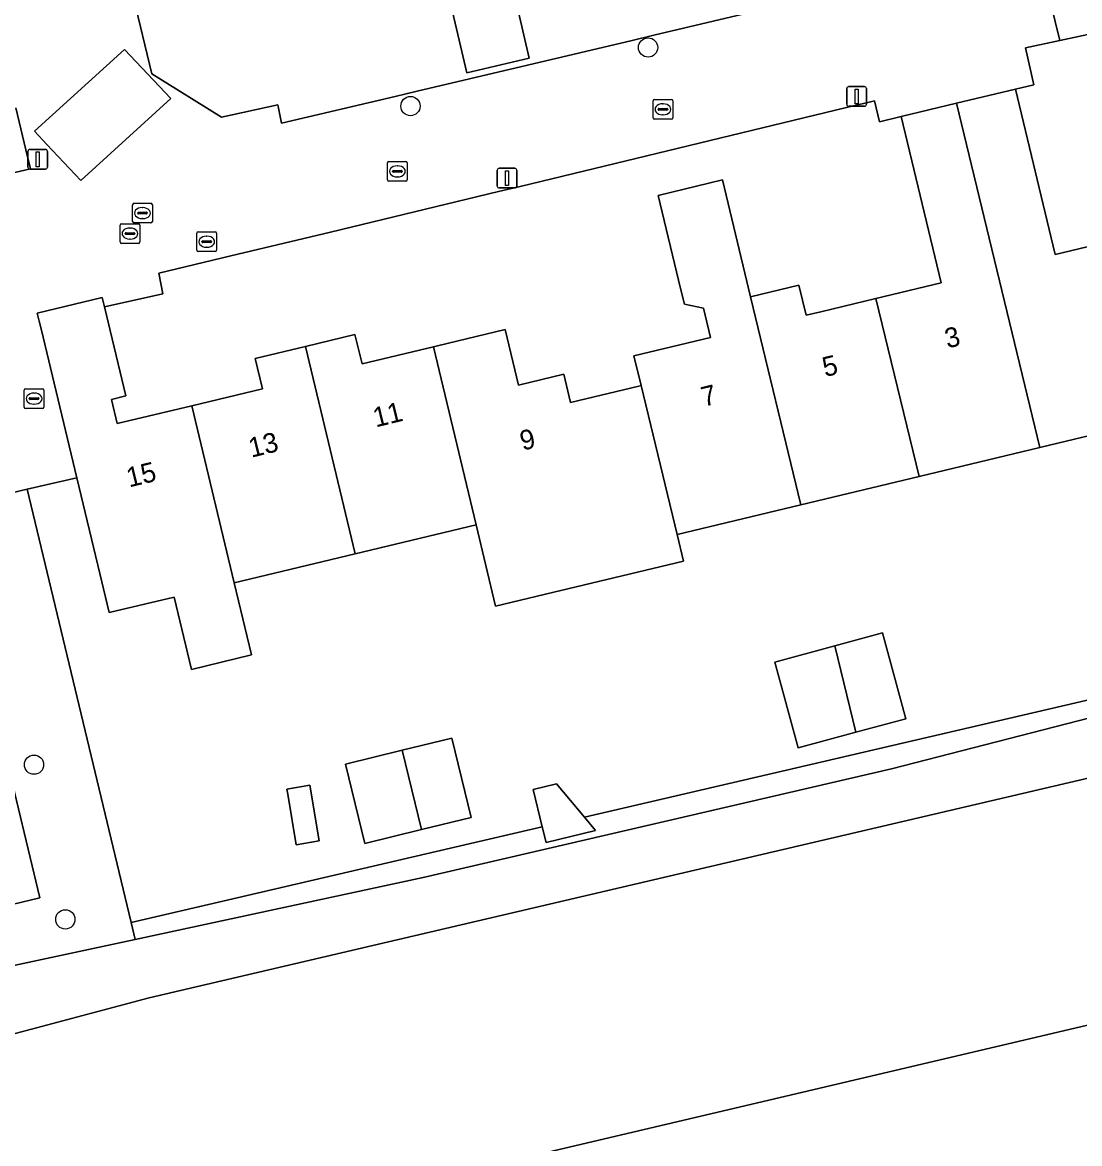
# Model space of a CAD drawing. Extents: x 158455 to 159797, y 387218 to 388672.
# Drawn here: x 159393.3 to 159446.9, y 388312.5 to 388369.4 of the extents above; entities that cross this region are included whole.
import ezdxf

# ---------------------------------------------------------------- set-up
doc = ezdxf.new("R2010")
doc.units = 0
for name, color, linetype in [('IMGEO_Boom', 7, 'Continuous'), ('IMGEO_Brandkraan', 7, 'Continuous'), ('IMGEO_Erf', 7, 'Continuous'), ('IMGEO_Groenvoorziening', 7, 'Continuous'), ('IMGEO_Kolk', 7, 'Continuous'), ('IMGEO_Lichtmast', 7, 'Continuous'), ('IMGEO_Meer_plas_ven_vijver', 7, 'Continuous'), ('IMGEO_Oever', 7, 'Continuous'), ('IMGEO_Pand', 7, 'Continuous'), ('IMGEO_Pand_nummerreeks', 7, 'Continuous'), ('IMGEO_Rijbaan_lokaal_open', 7, 'Continuous'), ('IMGEO_Rioolput', 7, 'Continuous'), ('IMGEO_Voetpad_halfverhard', 7, 'Continuous')]:
    doc.layers.add(name, color=color, linetype=linetype)

msp = doc.modelspace()

# ---------------------------------------------------------------- linework, layer by layer
at = {"layer": 'IMGEO_Boom'}
for centre in [(159425.028, 388368.08), (159412.986, 388365.108), (159393.907, 388331.714), (159395.494, 388323.871)]:
    msp.add_circle(centre, 0.489, dxfattribs=at)
at = {"layer": 'IMGEO_Brandkraan'}
for p, q in [((159402.16, 388357.806), (159402.16, 388358.658)), ((159402.235, 388358.732), (159403.087, 388358.732)), ((159402.648, 388358.512), (159402.673, 388358.512)), ((159403.161, 388358.658), (159403.161, 388357.806)), ((159402.419, 388358.226), (159402.419, 388358.238)), ((159402.857, 388358.189), (159402.459, 388358.189)), ((159402.462, 388358.275), (159402.86, 388358.275)), ((159402.671, 388357.952), (159402.646, 388357.952)), ((159402.903, 388358.238), (159402.903, 388358.226)), ((159403.087, 388357.732), (159402.235, 388357.732))]:
    msp.add_line(p, q, dxfattribs=at)
for points in [[(159402.16, 388357.806), (159402.16, 388358.658)], [(159402.235, 388358.732), (159403.087, 388358.732)], [(159403.161, 388358.658), (159403.161, 388357.806)], [(159403.087, 388357.732), (159402.235, 388357.732)]]:
    msp.add_lwpolyline(points, dxfattribs=at)
for centre, radius, start, end in [((159402.237, 388358.656), 0.0765, 91.552, 178.448), ((159402.237, 388358.656), 0.0765, 91.552, 178.448), ((159403.085, 388358.656), 0.0765, 1.552, 88.448), ((159403.085, 388358.656), 0.0765, 1.552, 88.448), ((159402.459, 388358.235), 0.0403, 85.8775, 175.7526), ((159402.456, 388358.225), 0.0366, 178.938, 274.7102), ((159402.86, 388358.232), 0.043, 264.8664, 352.4533), ((159402.864, 388358.237), 0.0386, 1.7309, 96.639), ((159402.237, 388357.808), 0.0765, 181.552, 268.448), ((159402.237, 388357.808), 0.0765, 181.552, 268.448), ((159403.085, 388357.808), 0.0765, 271.552, 358.448), ((159403.085, 388357.808), 0.0765, 271.552, 358.448)]:
    msp.add_arc(centre, radius, start, end, dxfattribs=at)
for centre, major_axis, ratio, start_param, end_param in [((159402.647, 388358.232), (-0.387, 0.002), 0.722429, 4.712389, 7.853982), ((159402.672, 388358.232), (-0.39, 0.002), 0.717154, 1.570796, 4.712389)]:
    msp.add_ellipse(centre, major_axis=major_axis, ratio=ratio, start_param=start_param, end_param=end_param, dxfattribs=at)
at = {"layer": 'IMGEO_Erf'}
for points in [[(159397.791, 388375.453), (159399.878, 388366.739), (159403.403, 388364.554), (159406.256, 388365.175), (159406.443, 388364.236), (159412.215, 388365.601), (159413.326, 388365.864), (159424.223, 388368.442), (159425.314, 388368.7), (159429.836, 388369.77)], [(159417.648, 388373.38), (159419.002, 388367.535), (159415.837, 388366.799), (159414.413, 388372.926)], [(159449.995, 388369.314), (159445.891, 388368.44), (159444.15, 388368.069), (159444.575, 388366.188), (159443.646, 388365.965), (159445.656, 388357.585), (159451.439, 388358.972)], [(159390.085, 388361.081), (159393.728, 388361.925), (159393.496, 388362.892), (159392.988, 388365.016)], [(159448.757, 388348.721), (159444.883, 388347.792), (159438.758, 388346.323), (159432.765, 388344.885), (159426.505, 388343.384), (159426.821, 388342.035), (159420.6, 388340.543), (159417.301, 388339.752), (159416.309, 388343.883), (159410.183, 388342.413), (159404.056, 388340.943), (159404.936, 388337.276), (159401.881, 388336.544), (159401.002, 388340.211), (159397.718, 388339.423), (159397.242, 388341.406), (159396.076, 388346.267), (159393.568, 388345.677), (159398.837, 388323.717), (159419.665, 388328.561), (159419.203, 388330.457), (159420.383, 388330.745), (159421.798, 388329.057), (159457.457, 388337.351)]]:
    msp.add_lwpolyline(points, dxfattribs=at)
for points in [[(159426.678, 388355.864), (159425.539, 388360.578), (159428.793, 388361.366), (159430.215, 388355.434), (159432.675, 388356.024), (159433.041, 388354.5), (159433.788, 388354.679), (159436.576, 388355.348), (159439.883, 388356.141), (159437.86, 388364.577), (159436.76, 388364.313), (159436.497, 388365.374), (159436.304, 388365.327), (159435.075, 388365.03), (159418.549, 388361.037), (159417.453, 388360.772), (159408.931, 388358.713), (159403.887, 388357.511), (159400.229, 388356.632), (159400.428, 388355.594), (159397.474, 388354.936), (159398.56, 388350.414), (159397.833, 388350.239), (159398.127, 388349.012), (159401.902, 388349.917), (159405.491, 388350.778), (159405.123, 388352.312), (159407.662, 388352.921), (159410.173, 388353.523), (159410.53, 388352.034), (159414.145, 388352.901), (159414.361, 388352.953), (159417.785, 388353.775), (159418.461, 388350.962), (159420.758, 388351.514), (159421.102, 388350.079), (159424.559, 388350.908), (159424.678, 388350.937), (159424.313, 388352.448), (159428.194, 388353.378), (159427.838, 388354.864), (159426.87, 388355.067)], [(159434.492, 388337.74), (159436.91, 388338.395), (159438.088, 388334.043), (159435.552, 388333.356), (159432.636, 388332.567), (159431.458, 388336.919)], [(159412.573, 388332.449), (159415.085, 388333.062), (159416.067, 388329.037), (159413.54, 388328.421), (159410.668, 388327.72), (159409.686, 388331.745)], [(159407.881, 388330.68), (159408.363, 388327.851), (159407.199, 388327.653), (159406.762, 388330.217), (159406.717, 388330.481)]]:
    msp.add_lwpolyline(points, close=True, dxfattribs=at)
at = {"layer": 'IMGEO_Groenvoorziening'}
for points in [[(159484.344, 388350.449), (159464.793, 388344.938), (159464.066, 388345.438), (159460.438, 388340.357), (159458.457, 388337.584), (159457.457, 388337.351), (159421.798, 388329.057), (159422.369, 388328.376), (159419.86, 388327.764), (159419.665, 388328.561), (159398.837, 388323.717), (159399.041, 388322.854), (159413.634, 388325.988), (159437.369, 388331.508), (159458.131, 388336.84), (159463.491, 388334.81), (159463.883, 388334.901), (159476.099, 388337.759), (159487.368, 388340.474), (159496.372, 388343.319)], [(159527.112, 388337.467), (159492.42, 388329.243), (159474.651, 388324.938), (159395.688, 388306.347)]]:
    msp.add_lwpolyline(points, dxfattribs=at)
for points in [[(159399.041, 388322.854), (159398.837, 388323.717), (159393.568, 388345.677), (159389.46, 388344.71), (159394.2, 388324.955), (159369.692, 388319.07), (159370.436, 388315.932), (159379.221, 388319.363), (159385.851, 388320.022)], [(159369.692, 388319.07), (159394.2, 388324.955), (159389.46, 388344.71), (159389.005, 388344.603), (159366.314, 388339.265), (159364.977, 388338.95)]]:
    msp.add_lwpolyline(points, close=True, dxfattribs=at)
at = {"layer": 'IMGEO_Kolk'}
for p, q in [((159425.278, 388364.519), (159425.278, 388365.371)), ((159425.353, 388365.445), (159426.205, 388365.445)), ((159426.279, 388365.371), (159426.279, 388364.519)), ((159425.537, 388364.939), (159425.537, 388364.951)), ((159425.975, 388364.902), (159425.577, 388364.902)), ((159425.58, 388364.988), (159425.978, 388364.988)), ((159425.766, 388365.225), (159425.791, 388365.225)), ((159426.021, 388364.951), (159426.021, 388364.939)), ((159426.205, 388364.445), (159425.353, 388364.445)), ((159425.789, 388364.665), (159425.764, 388364.665)), ((159411.821, 388361.373), (159411.821, 388362.225)), ((159411.896, 388362.299), (159412.748, 388362.299)), ((159412.309, 388362.079), (159412.334, 388362.079)), ((159412.822, 388362.225), (159412.822, 388361.373)), ((159412.08, 388361.793), (159412.08, 388361.805)), ((159412.518, 388361.756), (159412.12, 388361.756)), ((159412.123, 388361.842), (159412.521, 388361.842)), ((159412.332, 388361.519), (159412.307, 388361.519)), ((159412.564, 388361.805), (159412.564, 388361.793)), ((159412.748, 388361.299), (159411.896, 388361.299)), ((159398.268, 388358.219), (159398.268, 388359.071)), ((159398.343, 388359.145), (159399.195, 388359.145)), ((159399.269, 388359.071), (159399.269, 388358.219)), ((159398.527, 388358.639), (159398.527, 388358.651)), ((159398.965, 388358.602), (159398.567, 388358.602)), ((159398.57, 388358.688), (159398.968, 388358.688)), ((159398.756, 388358.925), (159398.781, 388358.925)), ((159399.011, 388358.651), (159399.011, 388358.639)), ((159399.195, 388358.145), (159398.343, 388358.145)), ((159398.779, 388358.365), (159398.754, 388358.365)), ((159393.41, 388349.85), (159393.41, 388350.702)), ((159393.485, 388350.776), (159394.337, 388350.776)), ((159393.898, 388350.556), (159393.923, 388350.556)), ((159394.411, 388350.702), (159394.411, 388349.85)), ((159393.669, 388350.27), (159393.669, 388350.282)), ((159394.107, 388350.233), (159393.709, 388350.233)), ((159393.712, 388350.319), (159394.11, 388350.319)), ((159393.921, 388349.996), (159393.896, 388349.996)), ((159394.153, 388350.282), (159394.153, 388350.27)), ((159394.337, 388349.776), (159393.485, 388349.776))]:
    msp.add_line(p, q, dxfattribs=at)
for points in [[(159425.278, 388364.519), (159425.278, 388365.371)], [(159425.353, 388365.445), (159426.205, 388365.445)], [(159426.279, 388365.371), (159426.279, 388364.519)], [(159426.205, 388364.445), (159425.353, 388364.445)], [(159411.821, 388361.373), (159411.821, 388362.225)], [(159411.896, 388362.299), (159412.748, 388362.299)], [(159412.822, 388362.225), (159412.822, 388361.373)], [(159412.748, 388361.299), (159411.896, 388361.299)], [(159398.268, 388358.219), (159398.268, 388359.071)], [(159398.343, 388359.145), (159399.195, 388359.145)], [(159399.269, 388359.071), (159399.269, 388358.219)], [(159399.195, 388358.145), (159398.343, 388358.145)], [(159393.41, 388349.85), (159393.41, 388350.702)], [(159393.485, 388350.776), (159394.337, 388350.776)], [(159394.411, 388350.702), (159394.411, 388349.85)], [(159394.337, 388349.776), (159393.485, 388349.776)]]:
    msp.add_lwpolyline(points, dxfattribs=at)
for centre, radius, start, end in [((159425.355, 388365.369), 0.0765, 91.552, 178.448), ((159425.355, 388365.369), 0.0765, 91.552, 178.448), ((159426.203, 388365.369), 0.0765, 1.552, 88.448), ((159426.203, 388365.369), 0.0765, 1.552, 88.448), ((159425.577, 388364.948), 0.0403, 85.8775, 175.7526), ((159425.574, 388364.938), 0.0366, 178.938, 274.7102), ((159425.978, 388364.945), 0.043, 264.8664, 352.4533), ((159425.982, 388364.95), 0.0386, 1.7309, 96.639), ((159425.355, 388364.521), 0.0765, 181.552, 268.448), ((159425.355, 388364.521), 0.0765, 181.552, 268.448), ((159426.203, 388364.521), 0.0765, 271.552, 358.448), ((159426.203, 388364.521), 0.0765, 271.552, 358.448), ((159411.898, 388362.223), 0.0765, 91.552, 178.448), ((159411.898, 388362.223), 0.0765, 91.552, 178.448), ((159412.746, 388362.223), 0.0765, 1.552, 88.448), ((159412.746, 388362.223), 0.0765, 1.552, 88.448), ((159411.898, 388361.375), 0.0765, 181.552, 268.448), ((159411.898, 388361.375), 0.0765, 181.552, 268.448), ((159412.12, 388361.802), 0.0403, 85.8775, 175.7526), ((159412.117, 388361.792), 0.0366, 178.938, 274.7102), ((159412.521, 388361.799), 0.043, 264.8664, 352.4533), ((159412.525, 388361.804), 0.0386, 1.7309, 96.639), ((159412.746, 388361.375), 0.0765, 271.552, 358.448), ((159412.746, 388361.375), 0.0765, 271.552, 358.448), ((159398.345, 388359.069), 0.0765, 91.552, 178.448), ((159398.345, 388359.069), 0.0765, 91.552, 178.448), ((159399.193, 388359.069), 0.0765, 1.552, 88.448), ((159399.193, 388359.069), 0.0765, 1.552, 88.448), ((159398.567, 388358.648), 0.0403, 85.8775, 175.7526), ((159398.564, 388358.638), 0.0366, 178.938, 274.7102), ((159398.968, 388358.645), 0.043, 264.8664, 352.4533), ((159398.972, 388358.65), 0.0386, 1.7309, 96.639), ((159398.345, 388358.221), 0.0765, 181.552, 268.448), ((159398.345, 388358.221), 0.0765, 181.552, 268.448), ((159399.193, 388358.221), 0.0765, 271.552, 358.448), ((159399.193, 388358.221), 0.0765, 271.552, 358.448), ((159393.487, 388350.7), 0.0765, 91.552, 178.448), ((159393.487, 388350.7), 0.0765, 91.552, 178.448), ((159394.335, 388350.7), 0.0765, 1.552, 88.448), ((159394.335, 388350.7), 0.0765, 1.552, 88.448), ((159393.709, 388350.279), 0.0403, 85.8775, 175.7526), ((159393.706, 388350.269), 0.0366, 178.938, 274.7102), ((159394.11, 388350.276), 0.043, 264.8664, 352.4533), ((159394.114, 388350.281), 0.0386, 1.7309, 96.639), ((159393.487, 388349.852), 0.0765, 181.552, 268.448), ((159393.487, 388349.852), 0.0765, 181.552, 268.448), ((159394.335, 388349.852), 0.0765, 271.552, 358.448), ((159394.335, 388349.852), 0.0765, 271.552, 358.448)]:
    msp.add_arc(centre, radius, start, end, dxfattribs=at)
for centre, major_axis, ratio, start_param, end_param in [((159425.765, 388364.945), (-0.387, 0.002), 0.722429, 4.712389, 7.853982), ((159425.79, 388364.945), (-0.39, 0.002), 0.717154, 1.570796, 4.712389), ((159412.308, 388361.799), (-0.387, 0.002), 0.722429, 4.712389, 7.853982), ((159412.333, 388361.799), (-0.39, 0.002), 0.717154, 1.570796, 4.712389), ((159398.755, 388358.645), (-0.387, 0.002), 0.722429, 4.712389, 7.853982), ((159398.78, 388358.645), (-0.39, 0.002), 0.717154, 1.570796, 4.712389), ((159393.897, 388350.276), (-0.387, 0.002), 0.722429, 4.712389, 7.853982), ((159393.922, 388350.276), (-0.39, 0.002), 0.717154, 1.570796, 4.712389)]:
    msp.add_ellipse(centre, major_axis=major_axis, ratio=ratio, start_param=start_param, end_param=end_param, dxfattribs=at)
at = {"layer": 'IMGEO_Lichtmast'}
for p, q in [((159435.098, 388365.198), (159435.098, 388365.998)), ((159435.098, 388365.998), (159435.098, 388365.198)), ((159435.198, 388366.098), (159435.988, 388366.098)), ((159435.988, 388366.098), (159435.198, 388366.098)), ((159436.088, 388365.998), (159436.088, 388365.198)), ((159436.088, 388365.198), (159436.088, 388365.998)), ((159435.988, 388365.098), (159435.198, 388365.098)), ((159435.198, 388365.098), (159435.988, 388365.098)), ((159393.597, 388362.012), (159393.597, 388362.812)), ((159393.597, 388362.812), (159393.597, 388362.012)), ((159393.697, 388362.912), (159394.487, 388362.912)), ((159394.487, 388362.912), (159393.697, 388362.912)), ((159394.587, 388362.812), (159394.587, 388362.012)), ((159394.587, 388362.012), (159394.587, 388362.812)), ((159394.487, 388361.912), (159393.697, 388361.912)), ((159393.697, 388361.912), (159394.487, 388361.912)), ((159417.48, 388361.956), (159418.27, 388361.956)), ((159418.27, 388361.956), (159417.48, 388361.956)), ((159417.38, 388361.056), (159417.38, 388361.856)), ((159417.38, 388361.856), (159417.38, 388361.056)), ((159418.37, 388361.856), (159418.37, 388361.056)), ((159418.37, 388361.056), (159418.37, 388361.856)), ((159418.27, 388360.956), (159417.48, 388360.956)), ((159417.48, 388360.956), (159418.27, 388360.956))]:
    msp.add_line(p, q, dxfattribs=at)
for points in [[(159435.518, 388365.973), (159435.668, 388365.973), (159435.668, 388365.223), (159435.518, 388365.223), (159435.518, 388365.973)], [(159394.017, 388362.787), (159394.167, 388362.787), (159394.167, 388362.037), (159394.017, 388362.037), (159394.017, 388362.787)], [(159417.8, 388361.831), (159417.95, 388361.831), (159417.95, 388361.081), (159417.8, 388361.081), (159417.8, 388361.831)]]:
    msp.add_lwpolyline(points, dxfattribs=at)
for centre, start, end in [((159435.198, 388365.998), 90, 180), ((159435.198, 388365.998), 90, 180), ((159435.988, 388365.998), 0, 90), ((159435.988, 388365.998), 360, 90), ((159435.198, 388365.198), 180, 270), ((159435.198, 388365.198), 180, 270), ((159435.988, 388365.198), 270, 0), ((159435.988, 388365.198), 270, 0), ((159393.697, 388362.812), 90, 180), ((159393.697, 388362.812), 90, 180), ((159394.487, 388362.812), 0, 90), ((159394.487, 388362.812), 360, 90), ((159393.697, 388362.012), 180, 270), ((159393.697, 388362.012), 180, 270), ((159394.487, 388362.012), 270, 0), ((159394.487, 388362.012), 270, 0), ((159417.48, 388361.856), 90, 180), ((159417.48, 388361.856), 90, 180), ((159418.27, 388361.856), 0, 90), ((159418.27, 388361.856), 360, 90), ((159417.48, 388361.056), 180, 270), ((159417.48, 388361.056), 180, 270), ((159418.27, 388361.056), 270, 0), ((159418.27, 388361.056), 270, 0)]:
    msp.add_arc(centre, 0.1, start, end, dxfattribs=at)
at = {"layer": 'IMGEO_Meer_plas_ven_vijver'}
for points in [[(159496.372, 388343.319), (159487.368, 388340.474), (159476.099, 388337.759), (159463.883, 388334.901), (159463.491, 388334.81), (159399.739, 388319.896), (159390.905, 388317.546), (159381.312, 388315.259)], [(159395.688, 388306.347), (159474.651, 388324.938)]]:
    msp.add_lwpolyline(points, dxfattribs=at)
at = {"layer": 'IMGEO_Oever'}
for points in [[(159463.491, 388334.81), (159458.131, 388336.84), (159437.369, 388331.508), (159413.634, 388325.988), (159399.041, 388322.854), (159385.851, 388320.022), (159379.221, 388319.363), (159370.436, 388315.932), (159372.286, 388308.133)], [(159381.312, 388315.259), (159390.905, 388317.546), (159399.739, 388319.896), (159463.491, 388334.81)]]:
    msp.add_lwpolyline(points, dxfattribs=at)
at = {"layer": 'IMGEO_Pand'}
for points in [[(159417.648, 388373.38), (159415.243, 388383.772), (159409.135, 388382.352), (159411.219, 388373.371), (159414.878, 388374.222), (159415.14, 388373.096), (159414.413, 388372.926), (159415.837, 388366.799), (159419.002, 388367.535)], [(159444.883, 388347.792), (159448.757, 388348.721), (159453.619, 388349.887), (159451.439, 388358.972), (159445.656, 388357.585), (159443.646, 388365.965), (159440.663, 388365.249)], [(159444.883, 388347.792), (159440.663, 388365.249), (159437.86, 388364.577), (159439.883, 388356.141), (159436.576, 388355.348), (159438.758, 388346.323)], [(159430.215, 388355.434), (159428.793, 388361.366), (159425.539, 388360.578), (159426.678, 388355.864), (159426.87, 388355.067), (159427.838, 388354.864), (159428.194, 388353.378), (159424.313, 388352.448), (159424.678, 388350.937), (159426.505, 388343.384), (159432.765, 388344.885)], [(159432.765, 388344.885), (159438.758, 388346.323), (159436.576, 388355.348), (159433.788, 388354.679), (159433.041, 388354.5), (159432.675, 388356.024), (159430.215, 388355.434)], [(159401.902, 388349.917), (159398.127, 388349.012), (159397.833, 388350.239), (159398.56, 388350.414), (159397.474, 388354.936), (159397.362, 388355.402), (159394.075, 388354.613), (159394.174, 388354.2), (159394.267, 388353.809), (159396.076, 388346.267), (159397.242, 388341.406), (159397.718, 388339.423), (159401.002, 388340.211), (159401.881, 388336.544), (159404.936, 388337.276), (159404.056, 388340.943)], [(159410.183, 388342.413), (159416.309, 388343.883), (159414.145, 388352.901), (159410.53, 388352.034), (159410.173, 388353.523), (159407.662, 388352.921)], [(159424.678, 388350.937), (159424.559, 388350.908), (159421.102, 388350.079), (159420.758, 388351.514), (159418.461, 388350.962), (159417.785, 388353.775), (159414.361, 388352.953), (159414.145, 388352.901), (159416.309, 388343.883), (159417.301, 388339.752), (159420.6, 388340.543), (159426.821, 388342.035), (159426.505, 388343.384)], [(159410.183, 388342.413), (159407.662, 388352.921), (159405.123, 388352.312), (159405.491, 388350.778), (159401.902, 388349.917), (159404.056, 388340.943)], [(159435.552, 388333.356), (159438.088, 388334.043), (159436.91, 388338.395), (159434.492, 388337.74)], [(159435.552, 388333.356), (159434.492, 388337.74), (159431.458, 388336.919), (159432.636, 388332.567)], [(159413.54, 388328.421), (159416.067, 388329.037), (159415.085, 388333.062), (159412.573, 388332.449)], [(159413.54, 388328.421), (159412.573, 388332.449), (159409.686, 388331.745), (159410.668, 388327.72)], [(159406.762, 388330.217), (159407.199, 388327.653), (159408.363, 388327.851), (159407.881, 388330.68), (159406.717, 388330.481)], [(159419.203, 388330.457), (159419.665, 388328.561), (159419.86, 388327.764), (159422.369, 388328.376), (159421.798, 388329.057), (159420.383, 388330.745)]]:
    msp.add_lwpolyline(points, close=True, dxfattribs=at)
at = {"layer": 'IMGEO_Rijbaan_lokaal_open'}
for points in [[(159429.836, 388369.77), (159425.314, 388368.7), (159424.223, 388368.442), (159413.326, 388365.864), (159412.215, 388365.601), (159406.443, 388364.236), (159406.256, 388365.175), (159403.403, 388364.554), (159399.878, 388366.739), (159397.791, 388375.453), (159395.699, 388384.966), (159396.485, 388385.157), (159394.871, 388392.629), (159394.595, 388393.808), (159394.546, 388394.017), (159391.329, 388407.761)], [(159389.46, 388344.71), (159393.568, 388345.677), (159396.076, 388346.267), (159394.267, 388353.809), (159394.174, 388354.2), (159394.075, 388354.613), (159397.362, 388355.402), (159397.474, 388354.936), (159400.428, 388355.594), (159400.229, 388356.632), (159403.887, 388357.511), (159408.931, 388358.713), (159417.453, 388360.772), (159418.549, 388361.037), (159435.075, 388365.03), (159436.304, 388365.327), (159436.497, 388365.374), (159436.76, 388364.313), (159437.86, 388364.577), (159440.663, 388365.249), (159443.646, 388365.965), (159444.575, 388366.188), (159444.15, 388368.069), (159445.891, 388368.44), (159445.429, 388370.354)], [(159392.988, 388365.016), (159393.496, 388362.892), (159393.728, 388361.925), (159390.085, 388361.081)]]:
    msp.add_lwpolyline(points, dxfattribs=at)
for points in [[(159400.844, 388365.498), (159398.5, 388367.981), (159393.928, 388363.844), (159394.552, 388363.153), (159396.276, 388361.342)], [(159400.844, 388365.498), (159396.276, 388361.342), (159394.552, 388363.153), (159393.928, 388363.844), (159398.5, 388367.981)]]:
    msp.add_lwpolyline(points, close=True, dxfattribs=at)
at = {"layer": 'IMGEO_Rioolput'}
for p, q in [((159398.905, 388359.256), (159398.905, 388360.108)), ((159398.98, 388360.182), (159399.832, 388360.182)), ((159399.164, 388359.676), (159399.164, 388359.688)), ((159399.602, 388359.639), (159399.204, 388359.639)), ((159399.207, 388359.725), (159399.605, 388359.725)), ((159399.393, 388359.962), (159399.418, 388359.962)), ((159399.648, 388359.688), (159399.648, 388359.676)), ((159399.906, 388360.108), (159399.906, 388359.256)), ((159399.832, 388359.182), (159398.98, 388359.182)), ((159399.416, 388359.402), (159399.391, 388359.402))]:
    msp.add_line(p, q, dxfattribs=at)
for points in [[(159398.905, 388359.256), (159398.905, 388360.108)], [(159398.98, 388360.182), (159399.832, 388360.182)], [(159399.906, 388360.108), (159399.906, 388359.256)], [(159399.832, 388359.182), (159398.98, 388359.182)]]:
    msp.add_lwpolyline(points, dxfattribs=at)
for centre, radius, start, end in [((159398.982, 388360.106), 0.0765, 91.552, 178.448), ((159398.982, 388360.106), 0.0765, 91.552, 178.448), ((159399.204, 388359.685), 0.0403, 85.8775, 175.7526), ((159399.201, 388359.675), 0.0366, 178.938, 274.7102), ((159399.605, 388359.682), 0.043, 264.8664, 352.4533), ((159399.609, 388359.687), 0.0386, 1.7309, 96.639), ((159399.83, 388360.106), 0.0765, 1.552, 88.448), ((159399.83, 388360.106), 0.0765, 1.552, 88.448), ((159398.982, 388359.258), 0.0765, 181.552, 268.448), ((159398.982, 388359.258), 0.0765, 181.552, 268.448), ((159399.83, 388359.258), 0.0765, 271.552, 358.448), ((159399.83, 388359.258), 0.0765, 271.552, 358.448)]:
    msp.add_arc(centre, radius, start, end, dxfattribs=at)
for centre, major_axis, ratio, start_param, end_param in [((159399.392, 388359.682), (-0.387, 0.002), 0.722429, 4.712389, 7.853982), ((159399.417, 388359.682), (-0.39, 0.002), 0.717154, 1.570796, 4.712389)]:
    msp.add_ellipse(centre, major_axis=major_axis, ratio=ratio, start_param=start_param, end_param=end_param, dxfattribs=at)
at = {"layer": 'IMGEO_Voetpad_halfverhard'}
msp.add_lwpolyline([(159450.857, 388373.653), (159448.127, 388384.404), (159446.738, 388381.814), (159449.424, 388371.205), (159445.429, 388370.354), (159445.891, 388368.44), (159449.995, 388369.314), (159450.895, 388369.506), (159471.177, 388357.786), (159472.386, 388357.087), (159483.725, 388350.535), (159484.344, 388350.449)], dxfattribs=at)

# ---------------------------------------------------------------- texts
at = {"layer": 'IMGEO_Pand_nummerreeks'}
for s, rotation, p in [('3', 13.6095, (159440.197, 388352.816)), ('5', 13.6095, (159433.996, 388351.366)), ('7', 13.6077, (159427.852, 388349.86)), ('11', 13.6938, (159411.222, 388348.812)), ('13', 13.6938, (159404.92, 388347.277)), ('9', 13.6077, (159418.669, 388347.633)), ('15', 13.6938, (159398.729, 388345.768))]:
    msp.add_text(s, height=1, rotation=rotation, dxfattribs=at).set_placement(p)

doc.saveas('drawing.dxf')
